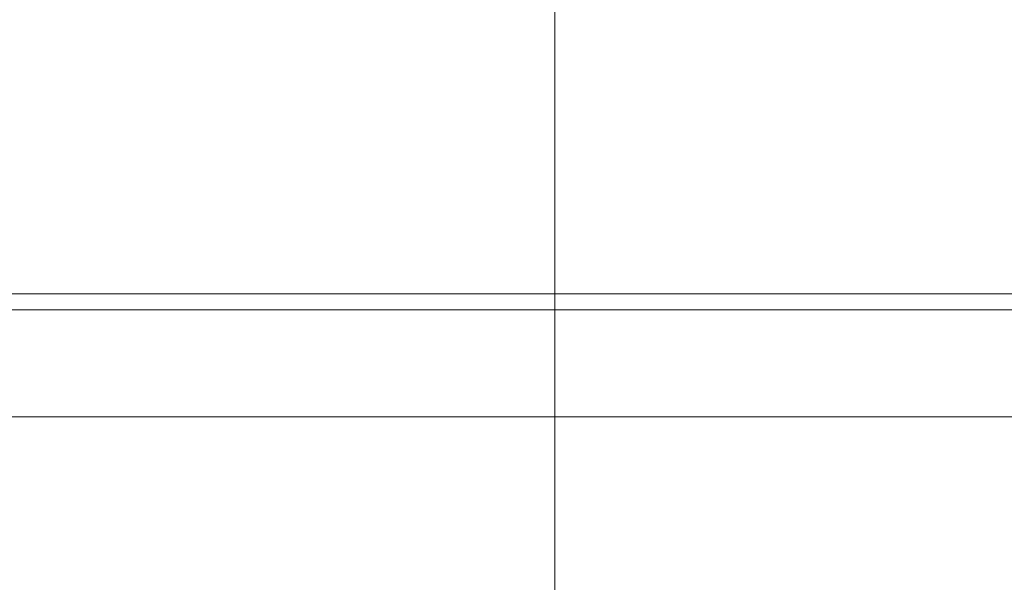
# Model space of a CAD drawing. Header units: millimetres. Extents: x -2233 to 61924, y -68080 to 6847.
# Tile 861 of 1056: x 26700 to 26792, y 1296 to 1348. Entities that reach past the tile are written whole.
import ezdxf

# ---------------------------------------------------------------- set-up
doc = ezdxf.new("R2010")
doc.units = ezdxf.units.MM
doc.layers.add('COTAS_P', color=1, linetype='Continuous', lineweight=0)
doc.layers.add('lateral_C05', color=7, linetype='Continuous', lineweight=0)
doc.dimstyles.new('R19_100', dxfattribs={"dimtxt": 250, "dimasz": 150, "dimexe": 150, "dimexo": 80, "dimgap": 100, "dimtad": 1, "dimtih": 1, "dimtoh": 1, "dimdsep": 46, "dimcen": 0.09, "dimadec": 0, "dimazin": 0, "dimtfac": 1, "dimtdec": 4, "dimtofl": 0, "dimtmove": 0, "dimatfit": 3, "dimfxl": 1, "dimtolj": 1, "dimtzin": 0, "dimarcsym": 0})

# ---------------------------------------------------------------- blocks, each defined once
blk = doc.blocks.new('DIM_R28_7')
at = {"layer": 'COTAS_P'}
for p, q in [((24250.067, 2141), (24400.067, 2186)), ((26750.067, 2141), (26600.067, 2186)), ((24250.067, 1241), (24250.067, 2141)), ((24250.067, 2141), (26750.067, 2141)), ((24250.067, 2141), (24400.067, 2096)), ((26750.067, 2141), (26600.067, 2096)), ((26750.067, 1241), (26750.067, 2141))]:
    blk.add_line(p, q, dxfattribs=at)
blk.add_text('2500 P', height=250, dxfattribs=at).set_placement((25500.067, 2241))
blk = doc.blocks.new('DIM_R28_9')
at = {"layer": 'COTAS_P'}
for p, q in [((26750.067, 1241), (27150.067, 1241)), ((27150.067, 1241), (27105.067, 1091)), ((27150.067, 0), (27150.067, 1241)), ((27150.067, 1241), (27195.067, 1091)), ((27150.067, 0), (27105.067, 150)), ((27150.067, 0), (27195.067, 150)), ((26750.067, 0), (27150.067, 0))]:
    blk.add_line(p, q, dxfattribs=at)
blk.add_text('1241 P', height=250, rotation=90, dxfattribs=at).set_placement((27050.067, 620.5))

msp = doc.modelspace()

# ---------------------------------------------------------------- linework, layer by layer
at = {"layer": 'lateral_C05'}
for p, q in [((26670.067, 1322.5), (26830.067, 1322.5)), ((26670.067, 1321), (26830.067, 1321)), ((26665.067, 1311), (26835.067, 1311))]:
    msp.add_line(p, q, dxfattribs=at)

# ---------------------------------------------------------------- dimensions: what is measured, and where the dimension line sits
at = {"layer": 'COTAS_P'}
for p1, distance, picture, middle in [((24250.067, 1241), 900, 'DIM_R28_7', (25500.067, 2141)), ((26750.067, 0), -400, 'DIM_R28_9', (27150.067, 620.5))]:
    dim = msp.add_aligned_dim(p1=p1, p2=(26750.067, 1241), distance=distance, text='<> P', dimstyle='R19_100', dxfattribs=at)
    dim.commit()
    dim.dimension.update_dxf_attribs({"geometry": picture, "text_midpoint": middle})

doc.saveas('drawing.dxf')
